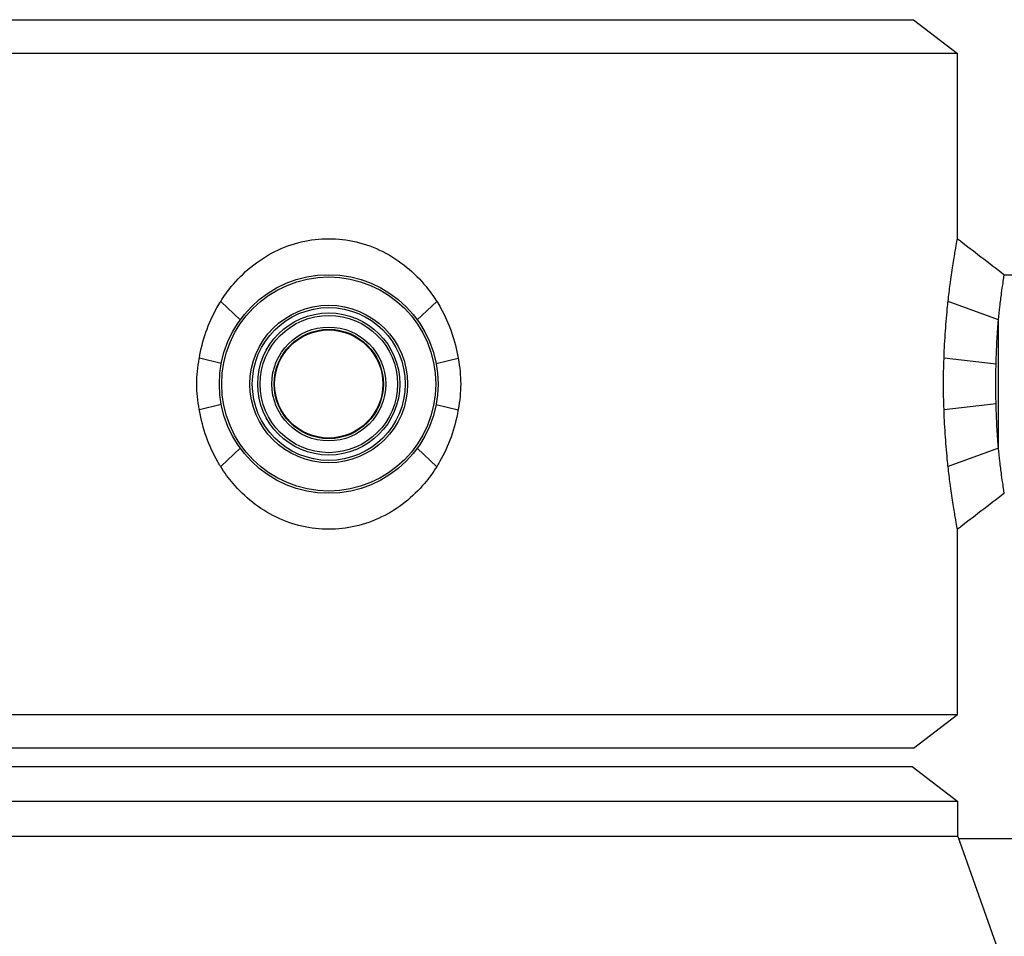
# Model space of a CAD drawing. Header units: inches. Extents: x 5 to 1128, y -85 to 748.
# Tile 616 of 656: x 608.66 to 615.41, y 559.77 to 566.06. Entities that reach past the tile are written whole.
import ezdxf

# ---------------------------------------------------------------- set-up
doc = ezdxf.new("R2010")
doc.units = ezdxf.units.IN
doc.header["$LTSCALE"] = 32
doc.header["$MEASUREMENT"] = 0
doc.layers.add('Visible (ANSI)', color=7, linetype='Continuous', lineweight=30)

msp = doc.modelspace()

# ---------------------------------------------------------------- linework, layer by layer
at = {"layer": 'Visible (ANSI)'}
for p, q in [((606.77013, 566.05978), (614.79113, 566.05978)), ((614.79113, 566.05978), (615.09313, 565.82805)), ((615.09313, 565.82805), (606.46813, 565.82805)), ((615.09313, 564.55691), (615.09313, 565.82805)), ((615.41438, 564.30978), (616.14001, 564.30978)), ((610.17314, 563.99961), (610.03966, 564.12674)), ((611.38813, 563.99961), (611.52143, 564.12702)), ((615.37438, 563.99961), (615.029, 564.12674)), ((615.37438, 563.11995), (615.37438, 563.99961)), ((610.04386, 563.69999), (609.89338, 563.73746)), ((611.51739, 563.70008), (611.66789, 563.73746)), ((615.35797, 563.69602), (615.00087, 563.73746)), ((610.04386, 563.41957), (609.89338, 563.3821)), ((611.51739, 563.41948), (611.66789, 563.3821)), ((615.35797, 563.42354), (615.00087, 563.3821)), ((610.17314, 563.11995), (610.03966, 562.99282)), ((611.38813, 563.11995), (611.52143, 562.99254)), ((615.37438, 563.11995), (615.029, 562.99282)), ((615.09313, 561.29151), (615.09313, 562.56265)), ((606.46813, 561.29151), (615.09313, 561.29151)), ((614.79113, 561.05978), (615.09313, 561.29151)), ((614.79113, 561.05978), (606.77013, 561.05978)), ((606.77813, 560.93478), (614.78313, 560.93478)), ((614.78313, 560.93478), (615.09563, 560.69499)), ((615.09563, 560.69499), (606.46563, 560.69499)), ((615.09563, 560.45478), (615.09563, 560.69499)), ((615.09563, 560.45478), (606.46563, 560.45478)), ((615.09563, 560.45478), (615.48287, 559.36478)), ((665.78063, 560.43978), (615.10096, 560.43978))]:
    msp.add_line(p, q, dxfattribs=at)
for radius in [0.75, 0.73438, 0.54063, 0.52432, 0.48748, 0.47117, 0.39063, 0.375, 0.371]:
    msp.add_circle((610.78063, 563.55978), radius, dxfattribs=at)
for points, knots in [([(610.03966, 564.12674), (610.0622, 564.16263), (610.08663, 564.19655), (610.15154, 564.27586), (610.19666, 564.32156), (610.29677, 564.40316), (610.35177, 564.43907), (610.46817, 564.49741), (610.5297, 564.51989), (610.65486, 564.54964), (610.71851, 564.55691), (610.84276, 564.55691), (610.9064, 564.54964), (611.03157, 564.51989), (611.09309, 564.49741), (611.20949, 564.43907), (611.26449, 564.40316), (611.36461, 564.32156), (611.40972, 564.27586), (611.47457, 564.19664), (611.49893, 564.16281), (611.52143, 564.12702)], [1.4424487, 1.4424487, 1.4424487, 1.4424487, 1.7538571, 1.7538571, 2.2272302, 2.2272302, 2.7006033, 2.7006033, 3.1739764, 3.1739764, 3.6473494, 3.6473494, 4.1207225, 4.1207225, 4.5940956, 4.5940956, 5.0674687, 5.0674687, 5.5408418, 5.5408418, 5.8514264, 5.8514264, 5.8514264, 5.8514264]), ([(615.029, 564.12674), (615.03352, 564.16805), (615.03825, 564.20682), (615.04892, 564.28825), (615.05526, 564.33202), (615.06734, 564.41014), (615.07307, 564.44449), (615.0827, 564.50022), (615.0866, 564.52166), (615.09182, 564.55001), (615.09313, 564.55691), (615.09313, 564.55691)], [1.4437365, 1.4437365, 1.4437365, 1.4437365, 1.8012659, 1.8012659, 2.262514, 2.262514, 2.7237622, 2.7237622, 3.1850104, 3.1850104, 3.6462585, 3.6462585, 3.6462585, 3.6462585]), ([(615.37438, 563.99961), (615.37752, 564.03236), (615.38077, 564.0627), (615.38776, 564.12336), (615.39172, 564.15457), (615.39914, 564.20961), (615.4026, 564.23345), (615.40833, 564.27174), (615.41062, 564.28624), (615.41364, 564.30526), (615.41438, 564.30978), (615.41438, 564.30978)], [6.8931085, 6.8931085, 6.8931085, 6.8931085, 7.1895044, 7.1895044, 7.5489745, 7.5489745, 7.9084446, 7.9084446, 8.2679147, 8.2679147, 8.6273848, 8.6273848, 8.6273848, 8.6273848]), ([(609.89338, 563.73746), (609.90322, 563.79714), (609.91826, 563.85691), (609.95845, 563.97287), (609.98366, 564.02912), (610.0216, 564.09711), (610.03048, 564.11209), (610.03966, 564.12674)], [0.4397521, 0.4397521, 0.4397521, 0.4397521, 0.8769286, 0.8769286, 1.3153928, 1.3153928, 1.4424487, 1.4424487, 1.4424487, 1.4424487]), ([(611.52143, 564.12702), (611.53068, 564.11228), (611.53961, 564.09721), (611.57761, 564.02912), (611.60281, 563.97287), (611.64301, 563.85691), (611.65805, 563.79714), (611.66789, 563.73746)], [5.8514264, 5.8514264, 5.8514264, 5.8514264, 5.979306, 5.979306, 6.4177703, 6.4177703, 6.8549468, 6.8549468, 6.8549468, 6.8549468]), ([(615.00087, 563.73746), (615.00092, 563.73883), (615.00097, 563.7402), (615.00319, 563.80294), (615.0065, 563.86433), (615.01489, 563.98303), (615.01999, 564.04042), (615.02667, 564.10512), (615.02783, 564.11601), (615.029, 564.12674)], [0.440256, 0.440256, 0.440256, 0.440256, 0.4503165, 0.4503165, 0.9006329, 0.9006329, 1.3509494, 1.3509494, 1.4437365, 1.4437365, 1.4437365, 1.4437365]), ([(615.35797, 563.69602), (615.35805, 563.69921), (615.35814, 563.7024), (615.35957, 563.75476), (615.36162, 563.8039), (615.36681, 563.89876), (615.36996, 563.94454), (615.37371, 563.99139), (615.37405, 563.99551), (615.37438, 563.99961)], [0.33801112, 0.33801112, 0.33801112, 0.33801112, 0.36146602, 0.36146602, 0.72293205, 0.72293205, 1.08439807, 1.08439807, 1.11957012, 1.11957012, 1.11957012, 1.11957012]), ([(609.89338, 563.3821), (609.89316, 563.3832), (609.89294, 563.38429), (609.88123, 563.4439), (609.87576, 563.50279), (609.87576, 563.61677), (609.88123, 563.67566), (609.89294, 563.73527), (609.89316, 563.73636), (609.89338, 563.73746)], [-7.39083201, -7.39083201, -7.39083201, -7.39083201, -7.38268163, -7.38268163, -6.94839231, -6.94839231, -6.514103, -6.514103, -6.50595262, -6.50595262, -6.50595262, -6.50595262]), ([(611.66789, 563.73746), (611.66811, 563.73636), (611.66832, 563.73527), (611.68003, 563.67566), (611.6855, 563.61677), (611.6855, 563.55978), (611.6855, 563.50279), (611.68003, 563.4439), (611.66832, 563.38429), (611.66811, 563.3832), (611.66789, 563.3821)], [-0.44243969, -0.44243969, -0.44243969, -0.44243969, -0.43428932, -0.43428932, 0, 0, 0, 0.43428932, 0.43428932, 0.44243969, 0.44243969, 0.44243969, 0.44243969]), ([(615.00087, 563.3821), (615.00083, 563.3832), (615.00078, 563.38429), (614.99832, 563.4439), (614.99713, 563.50279), (614.99713, 563.61677), (614.99832, 563.67566), (615.00078, 563.73527), (615.00083, 563.73636), (615.00087, 563.73746)], [-7.39083201, -7.39083201, -7.39083201, -7.39083201, -7.38268163, -7.38268163, -6.94839231, -6.94839231, -6.514103, -6.514103, -6.50595262, -6.50595262, -6.50595262, -6.50595262]), ([(615.35797, 563.42354), (615.35679, 563.46952), (615.35622, 563.51542), (615.35622, 563.55978), (615.35622, 563.60414), (615.35679, 563.65004), (615.35797, 563.69602)], [-0.33801111, -0.33801111, -0.33801111, -0.33801111, 0, 0, 0, 0.33801112, 0.33801112, 0.33801112, 0.33801112]), ([(615.37438, 563.11995), (615.37405, 563.12405), (615.37371, 563.12817), (615.36996, 563.17502), (615.36681, 563.2208), (615.36162, 563.31566), (615.35957, 563.3648), (615.35814, 563.41716), (615.35805, 563.42035), (615.35797, 563.42354)], [-1.11957012, -1.11957012, -1.11957012, -1.11957012, -1.08439807, -1.08439807, -0.72293205, -0.72293205, -0.36146602, -0.36146602, -0.33801111, -0.33801111, -0.33801111, -0.33801111]), ([(610.03966, 562.99282), (610.03294, 563.00355), (610.02638, 563.01444), (609.9891, 563.07913), (609.96261, 563.13653), (609.92028, 563.25523), (609.90443, 563.31662), (609.89383, 563.37936), (609.8936, 563.38073), (609.89338, 563.3821)], [13.1434795, 13.1434795, 13.1434795, 13.1434795, 13.2362666, 13.2362666, 13.686583, 13.686583, 14.1368995, 14.1368995, 14.1469599, 14.1469599, 14.1469599, 14.1469599]), ([(611.66789, 563.3821), (611.66766, 563.38073), (611.66743, 563.37936), (611.65684, 563.31662), (611.64098, 563.25523), (611.59866, 563.13653), (611.57217, 563.07913), (611.53483, 563.01434), (611.52821, 563.00335), (611.52143, 562.99254)], [7.7349549, 7.7349549, 7.7349549, 7.7349549, 7.7450153, 7.7450153, 8.1953318, 8.1953318, 8.6456483, 8.6456483, 8.7392571, 8.7392571, 8.7392571, 8.7392571]), ([(615.029, 562.99282), (615.02783, 563.00355), (615.02667, 563.01444), (615.01999, 563.07913), (615.01489, 563.13653), (615.0065, 563.25523), (615.00319, 563.31662), (615.00097, 563.37936), (615.00092, 563.38073), (615.00087, 563.3821)], [13.1412977, 13.1412977, 13.1412977, 13.1412977, 13.2340848, 13.2340848, 13.6844012, 13.6844012, 14.1347177, 14.1347177, 14.1447781, 14.1447781, 14.1447781, 14.1447781]), ([(615.41438, 562.80978), (615.41438, 562.80978), (615.41364, 562.8143), (615.41062, 562.83332), (615.40833, 562.84782), (615.4026, 562.88611), (615.39914, 562.90995), (615.39172, 562.96499), (615.38776, 562.9962), (615.38077, 563.05686), (615.37752, 563.0872), (615.37438, 563.11995)], [2.8757949, 2.8757949, 2.8757949, 2.8757949, 3.2352651, 3.2352651, 3.5947352, 3.5947352, 3.9542053, 3.9542053, 4.3136754, 4.3136754, 4.6100713, 4.6100713, 4.6100713, 4.6100713]), ([(611.52143, 562.99254), (611.49553, 562.95133), (611.46709, 562.91265), (611.39786, 562.83131), (611.35312, 562.78754), (611.25424, 562.70942), (611.20011, 562.67507), (611.08585, 562.61934), (611.0256, 562.5979), (610.90326, 562.56955), (610.84116, 562.56265), (610.7201, 562.56265), (610.658, 562.56955), (610.53566, 562.5979), (610.47542, 562.61934), (610.36116, 562.67507), (610.30703, 562.70942), (610.20815, 562.78754), (610.16341, 562.83131), (610.09411, 562.91274), (610.0656, 562.95151), (610.03966, 562.99282)], [8.7392571, 8.7392571, 8.7392571, 8.7392571, 9.0959647, 9.0959647, 9.5572129, 9.5572129, 10.0184611, 10.0184611, 10.4797092, 10.4797092, 10.9409574, 10.9409574, 11.4022056, 11.4022056, 11.8634538, 11.8634538, 12.3247019, 12.3247019, 12.7859501, 12.7859501, 13.1434795, 13.1434795, 13.1434795, 13.1434795]), ([(615.09313, 562.56265), (615.09313, 562.56265), (615.09182, 562.56955), (615.0866, 562.5979), (615.0827, 562.61934), (615.07307, 562.67507), (615.06734, 562.70942), (615.05526, 562.78754), (615.04892, 562.83131), (615.03825, 562.91274), (615.03352, 562.95151), (615.029, 562.99282)], [10.9387756, 10.9387756, 10.9387756, 10.9387756, 11.4000238, 11.4000238, 11.861272, 11.861272, 12.3225201, 12.3225201, 12.7837683, 12.7837683, 13.1412977, 13.1412977, 13.1412977, 13.1412977])]:
    msp.add_open_spline(points, degree=3, knots=knots, dxfattribs=at)
for points in [[(615.09313, 564.55691), (615.20022, 564.47455), (615.30729, 564.39214), (615.41438, 564.30978)], [(615.41438, 562.80978), (615.30729, 562.72742), (615.20022, 562.64501), (615.09313, 562.56265)]]:
    msp.add_open_spline(points, degree=3, dxfattribs=at)

doc.saveas('drawing.dxf')
